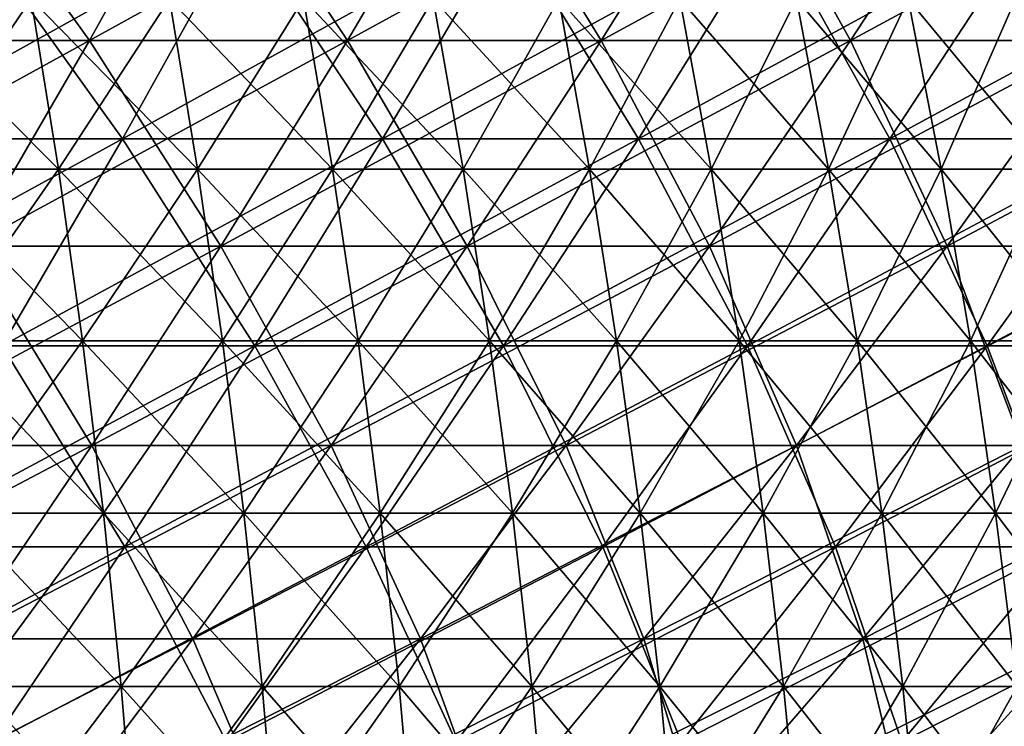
# Model space of a CAD drawing. Header units: millimetres. Extents: x -250 to 250, y -45 to 4150.
# Tile 615 of 656: x 67 to 83, y 3944 to 3955. Entities that reach past the tile are written whole.
import ezdxf

# ---------------------------------------------------------------- set-up
doc = ezdxf.new("R2010")
doc.units = ezdxf.units.MM
doc.header["$LTSCALE"] = 81.481481
for name, color, linetype in [('19', 7, 'CONTINUOUS'), ('20', 7, 'CONTINUOUS'), ('21', 7, 'CONTINUOUS'), ('22', 7, 'CONTINUOUS'), ('23', 7, 'CONTINUOUS'), ('24', 7, 'CONTINUOUS')]:
    doc.layers.add(name, color=color, linetype=linetype)

msp = doc.modelspace()

# ---------------------------------------------------------------- linework, layer by layer
at = {"layer": '19', "color": 7, "linetype": 'CONTINUOUS'}
for points in [[(68.771, 3953.287, -138.111), (64.485, 3953.287, -140.163), (70.691, 3956.743, -141.967), (68.771, 3953.287, -138.111)], [(70.691, 3956.743, -141.967), (64.485, 3953.287, -140.163), (66.286, 3956.743, -144.076), (70.691, 3956.743, -141.967)], [(72.992, 3953.287, -135.928), (68.771, 3953.287, -138.111), (75.029, 3956.743, -139.722), (72.992, 3953.287, -135.928)], [(75.029, 3956.743, -139.722), (68.771, 3953.287, -138.111), (70.691, 3956.743, -141.967), (75.029, 3956.743, -139.722)], [(77.143, 3953.287, -133.615), (72.992, 3953.287, -135.928), (79.297, 3956.743, -137.346), (77.143, 3953.287, -133.615)], [(79.297, 3956.743, -137.346), (72.992, 3953.287, -135.928), (75.029, 3956.743, -139.722), (79.297, 3956.743, -137.346)], [(81.221, 3953.287, -131.176), (77.143, 3953.287, -133.615), (83.489, 3956.743, -134.839), (81.221, 3953.287, -131.176)], [(83.489, 3956.743, -134.839), (77.143, 3953.287, -133.615), (79.297, 3956.743, -137.346), (83.489, 3956.743, -134.839)], [(85.222, 3953.287, -128.613), (81.221, 3953.287, -131.176), (87.601, 3956.743, -132.204), (85.222, 3953.287, -128.613)], [(87.601, 3956.743, -132.204), (81.221, 3953.287, -131.176), (83.489, 3956.743, -134.839), (87.601, 3956.743, -132.204)], [(66.817, 3949.927, -134.188), (62.653, 3949.927, -136.182), (68.771, 3953.287, -138.111), (66.817, 3949.927, -134.188)], [(68.771, 3953.287, -138.111), (62.653, 3949.927, -136.182), (64.485, 3953.287, -140.163), (68.771, 3953.287, -138.111)], [(70.918, 3949.927, -132.066), (66.817, 3949.927, -134.188), (72.992, 3953.287, -135.928), (70.918, 3949.927, -132.066)], [(72.992, 3953.287, -135.928), (66.817, 3949.927, -134.188), (68.771, 3953.287, -138.111), (72.992, 3953.287, -135.928)], [(74.951, 3949.927, -129.82), (70.918, 3949.927, -132.066), (77.143, 3953.287, -133.615), (74.951, 3949.927, -129.82)], [(77.143, 3953.287, -133.615), (70.918, 3949.927, -132.066), (72.992, 3953.287, -135.928), (77.143, 3953.287, -133.615)], [(78.914, 3949.927, -127.45), (74.951, 3949.927, -129.82), (81.221, 3953.287, -131.176), (78.914, 3949.927, -127.45)], [(81.221, 3953.287, -131.176), (74.951, 3949.927, -129.82), (77.143, 3953.287, -133.615), (81.221, 3953.287, -131.176)], [(82.801, 3949.927, -124.959), (78.914, 3949.927, -127.45), (85.222, 3953.287, -128.613), (82.801, 3949.927, -124.959)], [(85.222, 3953.287, -128.613), (78.914, 3949.927, -127.45), (81.221, 3953.287, -131.176), (85.222, 3953.287, -128.613)], [(86.61, 3949.927, -122.35), (82.801, 3949.927, -124.959), (89.142, 3953.287, -125.927), (86.61, 3949.927, -122.35)], [(89.142, 3953.287, -125.927), (82.801, 3949.927, -124.959), (85.222, 3953.287, -128.613), (89.142, 3953.287, -125.927)], [(68.81, 3946.665, -128.141), (64.831, 3946.665, -130.199), (70.918, 3949.927, -132.066), (68.81, 3946.665, -128.141)], [(70.918, 3949.927, -132.066), (64.831, 3946.665, -130.199), (66.817, 3949.927, -134.188), (70.918, 3949.927, -132.066)], [(72.723, 3946.665, -125.961), (68.81, 3946.665, -128.141), (74.951, 3949.927, -129.82), (72.723, 3946.665, -125.961)], [(74.951, 3949.927, -129.82), (68.81, 3946.665, -128.141), (70.918, 3949.927, -132.066), (74.951, 3949.927, -129.82)], [(76.568, 3946.665, -123.661), (72.723, 3946.665, -125.961), (78.914, 3949.927, -127.45), (76.568, 3946.665, -123.661)], [(78.914, 3949.927, -127.45), (72.723, 3946.665, -125.961), (74.951, 3949.927, -129.82), (78.914, 3949.927, -127.45)], [(80.34, 3946.665, -121.245), (76.568, 3946.665, -123.661), (82.801, 3949.927, -124.959), (80.34, 3946.665, -121.245)], [(82.801, 3949.927, -124.959), (76.568, 3946.665, -123.661), (78.914, 3949.927, -127.45), (82.801, 3949.927, -124.959)], [(84.035, 3946.665, -118.713), (80.34, 3946.665, -121.245), (86.61, 3949.927, -122.35), (84.035, 3946.665, -118.713)], [(86.61, 3949.927, -122.35), (80.34, 3946.665, -121.245), (82.801, 3949.927, -124.959), (86.61, 3949.927, -122.35)], [(66.668, 3943.502, -124.152), (62.813, 3943.502, -126.146), (68.81, 3946.665, -128.141), (66.668, 3943.502, -124.152)], [(68.81, 3946.665, -128.141), (62.813, 3943.502, -126.146), (64.831, 3946.665, -130.199), (68.81, 3946.665, -128.141)], [(70.46, 3943.502, -122.04), (66.668, 3943.502, -124.152), (72.723, 3946.665, -125.961), (70.46, 3943.502, -122.04)], [(72.723, 3946.665, -125.961), (66.668, 3943.502, -124.152), (68.81, 3946.665, -128.141), (72.723, 3946.665, -125.961)], [(74.185, 3943.502, -119.813), (70.46, 3943.502, -122.04), (76.568, 3946.665, -123.661), (74.185, 3943.502, -119.813)], [(76.568, 3946.665, -123.661), (70.46, 3943.502, -122.04), (72.723, 3946.665, -125.961), (76.568, 3946.665, -123.661)], [(77.839, 3943.502, -117.471), (74.185, 3943.502, -119.813), (80.34, 3946.665, -121.245), (77.839, 3943.502, -117.471)], [(80.34, 3946.665, -121.245), (74.185, 3943.502, -119.813), (76.568, 3946.665, -123.661), (80.34, 3946.665, -121.245)], [(81.42, 3943.502, -115.018), (77.839, 3943.502, -117.471), (84.035, 3946.665, -118.713), (81.42, 3943.502, -115.018)], [(84.035, 3946.665, -118.713), (77.839, 3943.502, -117.471), (80.34, 3946.665, -121.245), (84.035, 3946.665, -118.713)], [(84.923, 3943.502, -112.457), (81.42, 3943.502, -115.018), (87.651, 3946.665, -116.069), (84.923, 3943.502, -112.457)], [(87.651, 3946.665, -116.069), (81.42, 3943.502, -115.018), (84.035, 3946.665, -118.713), (87.651, 3946.665, -116.069)]]:
    msp.add_3dface(points, dxfattribs=at)
at = {"layer": '20', "color": 7, "linetype": 'CONTINUOUS'}
for points in [[(64.485, 3953.287, 140.163), (68.771, 3953.287, 138.111), (66.286, 3956.743, 144.076), (64.485, 3953.287, 140.163)], [(66.286, 3956.743, 144.076), (68.771, 3953.287, 138.111), (70.691, 3956.743, 141.967), (66.286, 3956.743, 144.076)], [(68.771, 3953.287, 138.111), (72.992, 3953.287, 135.928), (70.691, 3956.743, 141.967), (68.771, 3953.287, 138.111)], [(70.691, 3956.743, 141.967), (72.992, 3953.287, 135.928), (75.029, 3956.743, 139.722), (70.691, 3956.743, 141.967)], [(72.992, 3953.287, 135.928), (77.143, 3953.287, 133.615), (75.029, 3956.743, 139.722), (72.992, 3953.287, 135.928)], [(75.029, 3956.743, 139.722), (77.143, 3953.287, 133.615), (79.297, 3956.743, 137.346), (75.029, 3956.743, 139.722)], [(77.143, 3953.287, 133.615), (81.221, 3953.287, 131.176), (79.297, 3956.743, 137.346), (77.143, 3953.287, 133.615)], [(79.297, 3956.743, 137.346), (81.221, 3953.287, 131.176), (83.489, 3956.743, 134.839), (79.297, 3956.743, 137.346)], [(81.221, 3953.287, 131.176), (85.222, 3953.287, 128.613), (83.489, 3956.743, 134.839), (81.221, 3953.287, 131.176)], [(64.485, 3953.287, 140.163), (66.817, 3949.927, 134.188), (68.771, 3953.287, 138.111), (64.485, 3953.287, 140.163)], [(66.817, 3949.927, 134.188), (70.918, 3949.927, 132.066), (68.771, 3953.287, 138.111), (66.817, 3949.927, 134.188)], [(68.771, 3953.287, 138.111), (70.918, 3949.927, 132.066), (72.992, 3953.287, 135.928), (68.771, 3953.287, 138.111)], [(70.918, 3949.927, 132.066), (74.951, 3949.927, 129.82), (72.992, 3953.287, 135.928), (70.918, 3949.927, 132.066)], [(72.992, 3953.287, 135.928), (74.951, 3949.927, 129.82), (77.143, 3953.287, 133.615), (72.992, 3953.287, 135.928)], [(74.951, 3949.927, 129.82), (78.914, 3949.927, 127.45), (77.143, 3953.287, 133.615), (74.951, 3949.927, 129.82)], [(77.143, 3953.287, 133.615), (78.914, 3949.927, 127.45), (81.221, 3953.287, 131.176), (77.143, 3953.287, 133.615)], [(78.914, 3949.927, 127.45), (82.801, 3949.927, 124.959), (81.221, 3953.287, 131.176), (78.914, 3949.927, 127.45)], [(81.221, 3953.287, 131.176), (82.801, 3949.927, 124.959), (85.222, 3953.287, 128.613), (81.221, 3953.287, 131.176)], [(82.801, 3949.927, 124.959), (86.61, 3949.927, 122.35), (85.222, 3953.287, 128.613), (82.801, 3949.927, 124.959)], [(64.831, 3946.665, 130.199), (68.81, 3946.665, 128.141), (66.817, 3949.927, 134.188), (64.831, 3946.665, 130.199)], [(66.817, 3949.927, 134.188), (68.81, 3946.665, 128.141), (70.918, 3949.927, 132.066), (66.817, 3949.927, 134.188)], [(68.81, 3946.665, 128.141), (72.723, 3946.665, 125.961), (70.918, 3949.927, 132.066), (68.81, 3946.665, 128.141)], [(70.918, 3949.927, 132.066), (72.723, 3946.665, 125.961), (74.951, 3949.927, 129.82), (70.918, 3949.927, 132.066)], [(72.723, 3946.665, 125.961), (76.568, 3946.665, 123.661), (74.951, 3949.927, 129.82), (72.723, 3946.665, 125.961)], [(74.951, 3949.927, 129.82), (76.568, 3946.665, 123.661), (78.914, 3949.927, 127.45), (74.951, 3949.927, 129.82)], [(76.568, 3946.665, 123.661), (80.34, 3946.665, 121.245), (78.914, 3949.927, 127.45), (76.568, 3946.665, 123.661)], [(78.914, 3949.927, 127.45), (80.34, 3946.665, 121.245), (82.801, 3949.927, 124.959), (78.914, 3949.927, 127.45)], [(80.34, 3946.665, 121.245), (84.035, 3946.665, 118.713), (82.801, 3949.927, 124.959), (80.34, 3946.665, 121.245)], [(82.801, 3949.927, 124.959), (84.035, 3946.665, 118.713), (86.61, 3949.927, 122.35), (82.801, 3949.927, 124.959)], [(64.831, 3946.665, 130.199), (66.668, 3943.502, 124.152), (68.81, 3946.665, 128.141), (64.831, 3946.665, 130.199)], [(66.668, 3943.502, 124.152), (70.46, 3943.502, 122.04), (68.81, 3946.665, 128.141), (66.668, 3943.502, 124.152)], [(68.81, 3946.665, 128.141), (70.46, 3943.502, 122.04), (72.723, 3946.665, 125.961), (68.81, 3946.665, 128.141)], [(70.46, 3943.502, 122.04), (74.185, 3943.502, 119.813), (72.723, 3946.665, 125.961), (70.46, 3943.502, 122.04)], [(72.723, 3946.665, 125.961), (74.185, 3943.502, 119.813), (76.568, 3946.665, 123.661), (72.723, 3946.665, 125.961)], [(74.185, 3943.502, 119.813), (77.839, 3943.502, 117.471), (76.568, 3946.665, 123.661), (74.185, 3943.502, 119.813)], [(76.568, 3946.665, 123.661), (77.839, 3943.502, 117.471), (80.34, 3946.665, 121.245), (76.568, 3946.665, 123.661)], [(77.839, 3943.502, 117.471), (81.42, 3943.502, 115.018), (80.34, 3946.665, 121.245), (77.839, 3943.502, 117.471)], [(80.34, 3946.665, 121.245), (81.42, 3943.502, 115.018), (84.035, 3946.665, 118.713), (80.34, 3946.665, 121.245)], [(81.42, 3943.502, 115.018), (84.923, 3943.502, 112.457), (84.035, 3946.665, 118.713), (81.42, 3943.502, 115.018)]]:
    msp.add_3dface(points, dxfattribs=at)
at = {"layer": '21', "color": 7, "linetype": 'CONTINUOUS'}
for points in [[(68.232, 3954.88, 137.027), (63.979, 3954.88, 139.064), (70.136, 3958.308, 140.852), (68.232, 3954.88, 137.027)], [(70.136, 3958.308, 140.852), (63.979, 3954.88, 139.064), (65.765, 3958.308, 142.945), (70.136, 3958.308, 140.852)], [(72.419, 3954.88, 134.861), (68.232, 3954.88, 137.027), (74.44, 3958.308, 138.625), (72.419, 3954.88, 134.861)], [(74.44, 3958.308, 138.625), (68.232, 3954.88, 137.027), (70.136, 3958.308, 140.852), (74.44, 3958.308, 138.625)], [(76.538, 3954.88, 132.567), (72.419, 3954.88, 134.861), (78.674, 3958.308, 136.267), (76.538, 3954.88, 132.567)], [(78.674, 3958.308, 136.267), (72.419, 3954.88, 134.861), (74.44, 3958.308, 138.625), (78.674, 3958.308, 136.267)], [(80.584, 3954.88, 130.147), (76.538, 3954.88, 132.567), (82.833, 3958.308, 133.779), (80.584, 3954.88, 130.147)], [(82.833, 3958.308, 133.779), (76.538, 3954.88, 132.567), (78.674, 3958.308, 136.267), (82.833, 3958.308, 133.779)], [(84.553, 3954.88, 127.604), (80.584, 3954.88, 130.147), (86.913, 3958.308, 131.165), (84.553, 3954.88, 127.604)], [(86.913, 3958.308, 131.165), (80.584, 3954.88, 130.147), (82.833, 3958.308, 133.779), (86.913, 3958.308, 131.165)], [(66.294, 3951.546, 133.136), (62.163, 3951.546, 135.115), (68.232, 3954.88, 137.027), (66.294, 3951.546, 133.136)], [(68.232, 3954.88, 137.027), (62.163, 3951.546, 135.115), (63.979, 3954.88, 139.064), (68.232, 3954.88, 137.027)], [(70.363, 3951.546, 131.032), (66.294, 3951.546, 133.136), (72.419, 3954.88, 134.861), (70.363, 3951.546, 131.032)], [(72.419, 3954.88, 134.861), (66.294, 3951.546, 133.136), (68.232, 3954.88, 137.027), (72.419, 3954.88, 134.861)], [(74.364, 3951.546, 128.803), (70.363, 3951.546, 131.032), (76.538, 3954.88, 132.567), (74.364, 3951.546, 128.803)], [(76.538, 3954.88, 132.567), (70.363, 3951.546, 131.032), (72.419, 3954.88, 134.861), (76.538, 3954.88, 132.567)], [(78.296, 3951.546, 126.452), (74.364, 3951.546, 128.803), (80.584, 3954.88, 130.147), (78.296, 3951.546, 126.452)], [(80.584, 3954.88, 130.147), (74.364, 3951.546, 128.803), (76.538, 3954.88, 132.567), (80.584, 3954.88, 130.147)], [(82.152, 3951.546, 123.981), (78.296, 3951.546, 126.452), (84.553, 3954.88, 127.604), (82.152, 3951.546, 123.981)], [(84.553, 3954.88, 127.604), (78.296, 3951.546, 126.452), (80.584, 3954.88, 130.147), (84.553, 3954.88, 127.604)], [(85.932, 3951.546, 121.392), (82.152, 3951.546, 123.981), (88.443, 3954.88, 124.94), (85.932, 3951.546, 121.392)], [(88.443, 3954.88, 124.94), (82.152, 3951.546, 123.981), (84.553, 3954.88, 127.604), (88.443, 3954.88, 124.94)], [(68.272, 3948.31, 127.138), (64.324, 3948.31, 129.18), (70.363, 3951.546, 131.032), (68.272, 3948.31, 127.138)], [(70.363, 3951.546, 131.032), (64.324, 3948.31, 129.18), (66.294, 3951.546, 133.136), (70.363, 3951.546, 131.032)], [(72.155, 3948.31, 124.976), (68.272, 3948.31, 127.138), (74.364, 3951.546, 128.803), (72.155, 3948.31, 124.976)], [(74.364, 3951.546, 128.803), (68.272, 3948.31, 127.138), (70.363, 3951.546, 131.032), (74.364, 3951.546, 128.803)], [(75.969, 3948.31, 122.694), (72.155, 3948.31, 124.976), (78.296, 3951.546, 126.452), (75.969, 3948.31, 122.694)], [(78.296, 3951.546, 126.452), (72.155, 3948.31, 124.976), (74.364, 3951.546, 128.803), (78.296, 3951.546, 126.452)], [(79.711, 3948.31, 120.297), (75.969, 3948.31, 122.694), (82.152, 3951.546, 123.981), (79.711, 3948.31, 120.297)], [(82.152, 3951.546, 123.981), (75.969, 3948.31, 122.694), (78.296, 3951.546, 126.452), (82.152, 3951.546, 123.981)], [(83.378, 3948.31, 117.785), (79.711, 3948.31, 120.297), (85.932, 3951.546, 121.392), (83.378, 3948.31, 117.785)], [(85.932, 3951.546, 121.392), (79.711, 3948.31, 120.297), (82.152, 3951.546, 123.981), (85.932, 3951.546, 121.392)], [(66.148, 3945.172, 123.183), (62.323, 3945.172, 125.161), (68.272, 3948.31, 127.138), (66.148, 3945.172, 123.183)], [(68.272, 3948.31, 127.138), (62.323, 3945.172, 125.161), (64.324, 3948.31, 129.18), (68.272, 3948.31, 127.138)], [(69.91, 3945.172, 121.087), (66.148, 3945.172, 123.183), (72.155, 3948.31, 124.976), (69.91, 3945.172, 121.087)], [(72.155, 3948.31, 124.976), (66.148, 3945.172, 123.183), (68.272, 3948.31, 127.138), (72.155, 3948.31, 124.976)], [(73.606, 3945.172, 118.877), (69.91, 3945.172, 121.087), (75.969, 3948.31, 122.694), (73.606, 3945.172, 118.877)], [(75.969, 3948.31, 122.694), (69.91, 3945.172, 121.087), (72.155, 3948.31, 124.976), (75.969, 3948.31, 122.694)], [(77.231, 3945.172, 116.554), (73.606, 3945.172, 118.877), (79.711, 3948.31, 120.297), (77.231, 3945.172, 116.554)], [(79.711, 3948.31, 120.297), (73.606, 3945.172, 118.877), (75.969, 3948.31, 122.694), (79.711, 3948.31, 120.297)], [(80.784, 3945.172, 114.12), (77.231, 3945.172, 116.554), (83.378, 3948.31, 117.785), (80.784, 3945.172, 114.12)], [(83.378, 3948.31, 117.785), (77.231, 3945.172, 116.554), (79.711, 3948.31, 120.297), (83.378, 3948.31, 117.785)], [(84.26, 3945.172, 111.579), (80.784, 3945.172, 114.12), (86.966, 3948.31, 115.161), (84.26, 3945.172, 111.579)], [(86.966, 3948.31, 115.161), (80.784, 3945.172, 114.12), (83.378, 3948.31, 117.785), (86.966, 3948.31, 115.161)], [(67.631, 3942.134, 117.14), (63.991, 3942.134, 119.167), (69.91, 3945.172, 121.087), (67.631, 3942.134, 117.14)], [(69.91, 3945.172, 121.087), (63.991, 3942.134, 119.167), (66.148, 3945.172, 123.183), (69.91, 3945.172, 121.087)], [(71.206, 3942.134, 115.002), (67.631, 3942.134, 117.14), (73.606, 3945.172, 118.877), (71.206, 3942.134, 115.002)], [(73.606, 3945.172, 118.877), (67.631, 3942.134, 117.14), (69.91, 3945.172, 121.087), (73.606, 3945.172, 118.877)], [(74.714, 3942.134, 112.755), (71.206, 3942.134, 115.002), (77.231, 3945.172, 116.554), (74.714, 3942.134, 112.755)], [(77.231, 3945.172, 116.554), (71.206, 3942.134, 115.002), (73.606, 3945.172, 118.877), (77.231, 3945.172, 116.554)], [(78.151, 3942.134, 110.4), (74.714, 3942.134, 112.755), (80.784, 3945.172, 114.12), (78.151, 3942.134, 110.4)], [(80.784, 3945.172, 114.12), (74.714, 3942.134, 112.755), (77.231, 3945.172, 116.554), (80.784, 3945.172, 114.12)], [(81.513, 3942.134, 107.941), (78.151, 3942.134, 110.4), (84.26, 3945.172, 111.579), (81.513, 3942.134, 107.941)], [(84.26, 3945.172, 111.579), (78.151, 3942.134, 110.4), (80.784, 3945.172, 114.12), (84.26, 3945.172, 111.579)], [(84.799, 3942.134, 105.38), (81.513, 3942.134, 107.941), (87.656, 3945.172, 108.931), (84.799, 3942.134, 105.38)], [(87.656, 3945.172, 108.931), (81.513, 3942.134, 107.941), (84.26, 3945.172, 111.579), (87.656, 3945.172, 108.931)]]:
    msp.add_3dface(points, dxfattribs=at)
at = {"layer": '22', "color": 7, "linetype": 'CONTINUOUS'}
for points in [[(63.979, 3954.88, -139.064), (68.232, 3954.88, -137.027), (65.765, 3958.308, -142.945), (63.979, 3954.88, -139.064)], [(65.765, 3958.308, -142.945), (68.232, 3954.88, -137.027), (70.136, 3958.308, -140.852), (65.765, 3958.308, -142.945)], [(68.232, 3954.88, -137.027), (72.419, 3954.88, -134.861), (70.136, 3958.308, -140.852), (68.232, 3954.88, -137.027)], [(70.136, 3958.308, -140.852), (72.419, 3954.88, -134.861), (74.44, 3958.308, -138.625), (70.136, 3958.308, -140.852)], [(72.419, 3954.88, -134.861), (76.538, 3954.88, -132.567), (74.44, 3958.308, -138.625), (72.419, 3954.88, -134.861)], [(74.44, 3958.308, -138.625), (76.538, 3954.88, -132.567), (78.674, 3958.308, -136.267), (74.44, 3958.308, -138.625)], [(76.538, 3954.88, -132.567), (80.584, 3954.88, -130.147), (78.674, 3958.308, -136.267), (76.538, 3954.88, -132.567)], [(78.674, 3958.308, -136.267), (80.584, 3954.88, -130.147), (82.833, 3958.308, -133.779), (78.674, 3958.308, -136.267)], [(80.584, 3954.88, -130.147), (84.553, 3954.88, -127.604), (82.833, 3958.308, -133.779), (80.584, 3954.88, -130.147)], [(82.833, 3958.308, -133.779), (84.553, 3954.88, -127.604), (86.913, 3958.308, -131.165), (82.833, 3958.308, -133.779)], [(63.979, 3954.88, -139.064), (66.294, 3951.546, -133.136), (68.232, 3954.88, -137.027), (63.979, 3954.88, -139.064)], [(66.294, 3951.546, -133.136), (70.363, 3951.546, -131.032), (68.232, 3954.88, -137.027), (66.294, 3951.546, -133.136)], [(68.232, 3954.88, -137.027), (70.363, 3951.546, -131.032), (72.419, 3954.88, -134.861), (68.232, 3954.88, -137.027)], [(70.363, 3951.546, -131.032), (74.364, 3951.546, -128.803), (72.419, 3954.88, -134.861), (70.363, 3951.546, -131.032)], [(72.419, 3954.88, -134.861), (74.364, 3951.546, -128.803), (76.538, 3954.88, -132.567), (72.419, 3954.88, -134.861)], [(74.364, 3951.546, -128.803), (78.296, 3951.546, -126.452), (76.538, 3954.88, -132.567), (74.364, 3951.546, -128.803)], [(76.538, 3954.88, -132.567), (78.296, 3951.546, -126.452), (80.584, 3954.88, -130.147), (76.538, 3954.88, -132.567)], [(78.296, 3951.546, -126.452), (82.152, 3951.546, -123.981), (80.584, 3954.88, -130.147), (78.296, 3951.546, -126.452)], [(80.584, 3954.88, -130.147), (82.152, 3951.546, -123.981), (84.553, 3954.88, -127.604), (80.584, 3954.88, -130.147)], [(82.152, 3951.546, -123.981), (85.932, 3951.546, -121.392), (84.553, 3954.88, -127.604), (82.152, 3951.546, -123.981)], [(64.324, 3948.31, -129.18), (68.272, 3948.31, -127.138), (66.294, 3951.546, -133.136), (64.324, 3948.31, -129.18)], [(66.294, 3951.546, -133.136), (68.272, 3948.31, -127.138), (70.363, 3951.546, -131.032), (66.294, 3951.546, -133.136)], [(68.272, 3948.31, -127.138), (72.155, 3948.31, -124.976), (70.363, 3951.546, -131.032), (68.272, 3948.31, -127.138)], [(70.363, 3951.546, -131.032), (72.155, 3948.31, -124.976), (74.364, 3951.546, -128.803), (70.363, 3951.546, -131.032)], [(72.155, 3948.31, -124.976), (75.969, 3948.31, -122.694), (74.364, 3951.546, -128.803), (72.155, 3948.31, -124.976)], [(74.364, 3951.546, -128.803), (75.969, 3948.31, -122.694), (78.296, 3951.546, -126.452), (74.364, 3951.546, -128.803)], [(75.969, 3948.31, -122.694), (79.711, 3948.31, -120.297), (78.296, 3951.546, -126.452), (75.969, 3948.31, -122.694)], [(78.296, 3951.546, -126.452), (79.711, 3948.31, -120.297), (82.152, 3951.546, -123.981), (78.296, 3951.546, -126.452)], [(79.711, 3948.31, -120.297), (83.378, 3948.31, -117.785), (82.152, 3951.546, -123.981), (79.711, 3948.31, -120.297)], [(82.152, 3951.546, -123.981), (83.378, 3948.31, -117.785), (85.932, 3951.546, -121.392), (82.152, 3951.546, -123.981)], [(64.324, 3948.31, -129.18), (66.148, 3945.172, -123.183), (68.272, 3948.31, -127.138), (64.324, 3948.31, -129.18)], [(66.148, 3945.172, -123.183), (69.91, 3945.172, -121.087), (68.272, 3948.31, -127.138), (66.148, 3945.172, -123.183)], [(68.272, 3948.31, -127.138), (69.91, 3945.172, -121.087), (72.155, 3948.31, -124.976), (68.272, 3948.31, -127.138)], [(69.91, 3945.172, -121.087), (73.606, 3945.172, -118.877), (72.155, 3948.31, -124.976), (69.91, 3945.172, -121.087)], [(72.155, 3948.31, -124.976), (73.606, 3945.172, -118.877), (75.969, 3948.31, -122.694), (72.155, 3948.31, -124.976)], [(73.606, 3945.172, -118.877), (77.231, 3945.172, -116.554), (75.969, 3948.31, -122.694), (73.606, 3945.172, -118.877)], [(75.969, 3948.31, -122.694), (77.231, 3945.172, -116.554), (79.711, 3948.31, -120.297), (75.969, 3948.31, -122.694)], [(77.231, 3945.172, -116.554), (80.784, 3945.172, -114.12), (79.711, 3948.31, -120.297), (77.231, 3945.172, -116.554)], [(79.711, 3948.31, -120.297), (80.784, 3945.172, -114.12), (83.378, 3948.31, -117.785), (79.711, 3948.31, -120.297)], [(80.784, 3945.172, -114.12), (84.26, 3945.172, -111.579), (83.378, 3948.31, -117.785), (80.784, 3945.172, -114.12)], [(63.991, 3942.134, -119.167), (67.631, 3942.134, -117.14), (66.148, 3945.172, -123.183), (63.991, 3942.134, -119.167)], [(66.148, 3945.172, -123.183), (67.631, 3942.134, -117.14), (69.91, 3945.172, -121.087), (66.148, 3945.172, -123.183)], [(67.631, 3942.134, -117.14), (71.206, 3942.134, -115.002), (69.91, 3945.172, -121.087), (67.631, 3942.134, -117.14)], [(69.91, 3945.172, -121.087), (71.206, 3942.134, -115.002), (73.606, 3945.172, -118.877), (69.91, 3945.172, -121.087)], [(71.206, 3942.134, -115.002), (74.714, 3942.134, -112.755), (73.606, 3945.172, -118.877), (71.206, 3942.134, -115.002)], [(73.606, 3945.172, -118.877), (74.714, 3942.134, -112.755), (77.231, 3945.172, -116.554), (73.606, 3945.172, -118.877)], [(74.714, 3942.134, -112.755), (78.151, 3942.134, -110.4), (77.231, 3945.172, -116.554), (74.714, 3942.134, -112.755)], [(77.231, 3945.172, -116.554), (78.151, 3942.134, -110.4), (80.784, 3945.172, -114.12), (77.231, 3945.172, -116.554)], [(78.151, 3942.134, -110.4), (81.513, 3942.134, -107.941), (80.784, 3945.172, -114.12), (78.151, 3942.134, -110.4)], [(80.784, 3945.172, -114.12), (81.513, 3942.134, -107.941), (84.26, 3945.172, -111.579), (80.784, 3945.172, -114.12)], [(81.513, 3942.134, -107.941), (84.799, 3942.134, -105.38), (84.26, 3945.172, -111.579), (81.513, 3942.134, -107.941)]]:
    msp.add_3dface(points, dxfattribs=at)
at = {"layer": '23', "color": 7, "linetype": 'CONTINUOUS'}
for points in [[(65.411, 3952.791, 76.348), (67.731, 3952.791, 74.298), (64.984, 3955.556, 75.85), (65.411, 3952.791, 76.348)], [(64.984, 3955.556, 75.85), (67.731, 3952.791, 74.298), (67.289, 3955.556, 73.813), (64.984, 3955.556, 75.85)], [(67.731, 3952.791, 74.298), (69.987, 3952.791, 72.177), (67.289, 3955.556, 73.813), (67.731, 3952.791, 74.298)], [(67.289, 3955.556, 73.813), (69.987, 3952.791, 72.177), (69.53, 3955.556, 71.706), (67.289, 3955.556, 73.813)], [(69.987, 3952.791, 72.177), (72.177, 3952.791, 69.987), (69.53, 3955.556, 71.706), (69.987, 3952.791, 72.177)], [(69.53, 3955.556, 71.706), (72.177, 3952.791, 69.987), (71.706, 3955.556, 69.53), (69.53, 3955.556, 71.706)], [(72.177, 3952.791, 69.987), (74.298, 3952.791, 67.731), (71.706, 3955.556, 69.53), (72.177, 3952.791, 69.987)], [(71.706, 3955.556, 69.53), (74.298, 3952.791, 67.731), (73.813, 3955.556, 67.289), (71.706, 3955.556, 69.53)], [(74.298, 3952.791, 67.731), (76.348, 3952.791, 65.411), (73.813, 3955.556, 67.289), (74.298, 3952.791, 67.731)], [(73.813, 3955.556, 67.289), (76.348, 3952.791, 65.411), (75.85, 3955.556, 64.984), (73.813, 3955.556, 67.289)], [(76.348, 3952.791, 65.411), (78.326, 3952.791, 63.029), (75.85, 3955.556, 64.984), (76.348, 3952.791, 65.411)], [(75.85, 3955.556, 64.984), (78.326, 3952.791, 63.029), (77.815, 3955.556, 62.618), (75.85, 3955.556, 64.984)], [(78.326, 3952.791, 63.029), (80.23, 3952.791, 60.587), (77.815, 3955.556, 62.618), (78.326, 3952.791, 63.029)], [(77.815, 3955.556, 62.618), (80.23, 3952.791, 60.587), (79.707, 3955.556, 60.192), (77.815, 3955.556, 62.618)], [(80.23, 3952.791, 60.587), (82.058, 3952.791, 58.087), (79.707, 3955.556, 60.192), (80.23, 3952.791, 60.587)], [(79.707, 3955.556, 60.192), (82.058, 3952.791, 58.087), (81.522, 3955.556, 57.709), (79.707, 3955.556, 60.192)], [(82.058, 3952.791, 58.087), (83.808, 3952.791, 55.533), (81.522, 3955.556, 57.709), (82.058, 3952.791, 58.087)], [(81.522, 3955.556, 57.709), (83.808, 3952.791, 55.533), (83.261, 3955.556, 55.171), (81.522, 3955.556, 57.709)], [(65.788, 3950.01, 76.788), (68.121, 3950.01, 74.726), (65.411, 3952.791, 76.348), (65.788, 3950.01, 76.788)], [(65.411, 3952.791, 76.348), (68.121, 3950.01, 74.726), (67.731, 3952.791, 74.298), (65.411, 3952.791, 76.348)], [(68.121, 3950.01, 74.726), (70.39, 3950.01, 72.592), (67.731, 3952.791, 74.298), (68.121, 3950.01, 74.726)], [(67.731, 3952.791, 74.298), (70.39, 3950.01, 72.592), (69.987, 3952.791, 72.177), (67.731, 3952.791, 74.298)], [(70.39, 3950.01, 72.592), (72.592, 3950.01, 70.39), (69.987, 3952.791, 72.177), (70.39, 3950.01, 72.592)], [(69.987, 3952.791, 72.177), (72.592, 3950.01, 70.39), (72.177, 3952.791, 69.987), (69.987, 3952.791, 72.177)], [(72.592, 3950.01, 70.39), (74.726, 3950.01, 68.121), (72.177, 3952.791, 69.987), (72.592, 3950.01, 70.39)], [(72.177, 3952.791, 69.987), (74.726, 3950.01, 68.121), (74.298, 3952.791, 67.731), (72.177, 3952.791, 69.987)], [(74.726, 3950.01, 68.121), (76.788, 3950.01, 65.788), (74.298, 3952.791, 67.731), (74.726, 3950.01, 68.121)], [(74.298, 3952.791, 67.731), (76.788, 3950.01, 65.788), (76.348, 3952.791, 65.411), (74.298, 3952.791, 67.731)], [(76.788, 3950.01, 65.788), (78.778, 3950.01, 63.392), (76.348, 3952.791, 65.411), (76.788, 3950.01, 65.788)], [(76.348, 3952.791, 65.411), (78.778, 3950.01, 63.392), (78.326, 3952.791, 63.029), (76.348, 3952.791, 65.411)], [(78.778, 3950.01, 63.392), (80.692, 3950.01, 60.936), (78.326, 3952.791, 63.029), (78.778, 3950.01, 63.392)], [(78.326, 3952.791, 63.029), (80.692, 3950.01, 60.936), (80.23, 3952.791, 60.587), (78.326, 3952.791, 63.029)], [(80.692, 3950.01, 60.936), (82.531, 3950.01, 58.422), (80.23, 3952.791, 60.587), (80.692, 3950.01, 60.936)], [(80.23, 3952.791, 60.587), (82.531, 3950.01, 58.422), (82.058, 3952.791, 58.087), (80.23, 3952.791, 60.587)], [(82.531, 3950.01, 58.422), (84.291, 3950.01, 55.853), (82.058, 3952.791, 58.087), (82.531, 3950.01, 58.422)], [(82.058, 3952.791, 58.087), (84.291, 3950.01, 55.853), (83.808, 3952.791, 55.533), (82.058, 3952.791, 58.087)], [(66.115, 3947.213, 77.17), (68.46, 3947.213, 75.097), (65.788, 3950.01, 76.788), (66.115, 3947.213, 77.17)], [(65.788, 3950.01, 76.788), (68.46, 3947.213, 75.097), (68.121, 3950.01, 74.726), (65.788, 3950.01, 76.788)], [(68.46, 3947.213, 75.097), (70.74, 3947.213, 72.953), (68.121, 3950.01, 74.726), (68.46, 3947.213, 75.097)], [(68.121, 3950.01, 74.726), (70.74, 3947.213, 72.953), (70.39, 3950.01, 72.592), (68.121, 3950.01, 74.726)], [(70.74, 3947.213, 72.953), (72.953, 3947.213, 70.74), (70.39, 3950.01, 72.592), (70.74, 3947.213, 72.953)], [(70.39, 3950.01, 72.592), (72.953, 3947.213, 70.74), (72.592, 3950.01, 70.39), (70.39, 3950.01, 72.592)], [(72.953, 3947.213, 70.74), (75.097, 3947.213, 68.46), (72.592, 3950.01, 70.39), (72.953, 3947.213, 70.74)], [(72.592, 3950.01, 70.39), (75.097, 3947.213, 68.46), (74.726, 3950.01, 68.121), (72.592, 3950.01, 70.39)], [(75.097, 3947.213, 68.46), (77.17, 3947.213, 66.115), (74.726, 3950.01, 68.121), (75.097, 3947.213, 68.46)], [(74.726, 3950.01, 68.121), (77.17, 3947.213, 66.115), (76.788, 3950.01, 65.788), (74.726, 3950.01, 68.121)], [(77.17, 3947.213, 66.115), (79.169, 3947.213, 63.707), (76.788, 3950.01, 65.788), (77.17, 3947.213, 66.115)], [(76.788, 3950.01, 65.788), (79.169, 3947.213, 63.707), (78.778, 3950.01, 63.392), (76.788, 3950.01, 65.788)], [(79.169, 3947.213, 63.707), (81.093, 3947.213, 61.239), (78.778, 3950.01, 63.392), (79.169, 3947.213, 63.707)], [(78.778, 3950.01, 63.392), (81.093, 3947.213, 61.239), (80.692, 3950.01, 60.936), (78.778, 3950.01, 63.392)], [(81.093, 3947.213, 61.239), (82.941, 3947.213, 58.712), (80.692, 3950.01, 60.936), (81.093, 3947.213, 61.239)], [(80.692, 3950.01, 60.936), (82.941, 3947.213, 58.712), (82.531, 3950.01, 58.422), (80.692, 3950.01, 60.936)], [(82.941, 3947.213, 58.712), (84.709, 3947.213, 56.13), (82.531, 3950.01, 58.422), (82.941, 3947.213, 58.712)], [(82.531, 3950.01, 58.422), (84.709, 3947.213, 56.13), (84.291, 3950.01, 55.853), (82.531, 3950.01, 58.422)], [(66.391, 3944.404, 77.492), (68.746, 3944.404, 75.411), (66.115, 3947.213, 77.17), (66.391, 3944.404, 77.492)], [(66.115, 3947.213, 77.17), (68.746, 3944.404, 75.411), (68.46, 3947.213, 75.097), (66.115, 3947.213, 77.17)], [(68.746, 3944.404, 75.411), (71.036, 3944.404, 73.258), (68.46, 3947.213, 75.097), (68.746, 3944.404, 75.411)], [(68.46, 3947.213, 75.097), (71.036, 3944.404, 73.258), (70.74, 3947.213, 72.953), (68.46, 3947.213, 75.097)], [(71.036, 3944.404, 73.258), (73.258, 3944.404, 71.036), (70.74, 3947.213, 72.953), (71.036, 3944.404, 73.258)], [(70.74, 3947.213, 72.953), (73.258, 3944.404, 71.036), (72.953, 3947.213, 70.74), (70.74, 3947.213, 72.953)], [(73.258, 3944.404, 71.036), (75.411, 3944.404, 68.746), (72.953, 3947.213, 70.74), (73.258, 3944.404, 71.036)], [(72.953, 3947.213, 70.74), (75.411, 3944.404, 68.746), (75.097, 3947.213, 68.46), (72.953, 3947.213, 70.74)], [(75.411, 3944.404, 68.746), (77.492, 3944.404, 66.391), (75.097, 3947.213, 68.46), (75.411, 3944.404, 68.746)], [(75.097, 3947.213, 68.46), (77.492, 3944.404, 66.391), (77.17, 3947.213, 66.115), (75.097, 3947.213, 68.46)], [(77.492, 3944.404, 66.391), (79.5, 3944.404, 63.974), (77.17, 3947.213, 66.115), (77.492, 3944.404, 66.391)], [(77.17, 3947.213, 66.115), (79.5, 3944.404, 63.974), (79.169, 3947.213, 63.707), (77.17, 3947.213, 66.115)], [(79.5, 3944.404, 63.974), (81.433, 3944.404, 61.495), (79.169, 3947.213, 63.707), (79.5, 3944.404, 63.974)], [(79.169, 3947.213, 63.707), (81.433, 3944.404, 61.495), (81.093, 3947.213, 61.239), (79.169, 3947.213, 63.707)], [(81.433, 3944.404, 61.495), (83.288, 3944.404, 58.958), (81.093, 3947.213, 61.239), (81.433, 3944.404, 61.495)], [(81.093, 3947.213, 61.239), (83.288, 3944.404, 58.958), (82.941, 3947.213, 58.712), (81.093, 3947.213, 61.239)], [(83.288, 3944.404, 58.958), (85.064, 3944.404, 56.365), (82.941, 3947.213, 58.712), (83.288, 3944.404, 58.958)], [(82.941, 3947.213, 58.712), (85.064, 3944.404, 56.365), (84.709, 3947.213, 56.13), (82.941, 3947.213, 58.712)], [(66.617, 3941.584, 77.756), (68.98, 3941.584, 75.668), (66.391, 3944.404, 77.492), (66.617, 3941.584, 77.756)], [(66.391, 3944.404, 77.492), (68.98, 3941.584, 75.668), (68.746, 3944.404, 75.411), (66.391, 3944.404, 77.492)], [(68.98, 3941.584, 75.668), (71.278, 3941.584, 73.508), (68.746, 3944.404, 75.411), (68.98, 3941.584, 75.668)], [(68.746, 3944.404, 75.411), (71.278, 3941.584, 73.508), (71.036, 3944.404, 73.258), (68.746, 3944.404, 75.411)], [(71.278, 3941.584, 73.508), (73.508, 3941.584, 71.278), (71.036, 3944.404, 73.258), (71.278, 3941.584, 73.508)], [(71.036, 3944.404, 73.258), (73.508, 3941.584, 71.278), (73.258, 3944.404, 71.036), (71.036, 3944.404, 73.258)], [(73.508, 3941.584, 71.278), (75.668, 3941.584, 68.98), (73.258, 3944.404, 71.036), (73.508, 3941.584, 71.278)], [(73.258, 3944.404, 71.036), (75.668, 3941.584, 68.98), (75.411, 3944.404, 68.746), (73.258, 3944.404, 71.036)], [(75.668, 3941.584, 68.98), (77.756, 3941.584, 66.617), (75.411, 3944.404, 68.746), (75.668, 3941.584, 68.98)], [(75.411, 3944.404, 68.746), (77.756, 3941.584, 66.617), (77.492, 3944.404, 66.391), (75.411, 3944.404, 68.746)], [(77.756, 3941.584, 66.617), (79.771, 3941.584, 64.191), (77.492, 3944.404, 66.391), (77.756, 3941.584, 66.617)], [(77.492, 3944.404, 66.391), (79.771, 3941.584, 64.191), (79.5, 3944.404, 63.974), (77.492, 3944.404, 66.391)], [(79.771, 3941.584, 64.191), (81.71, 3941.584, 61.704), (79.5, 3944.404, 63.974), (79.771, 3941.584, 64.191)], [(79.5, 3944.404, 63.974), (81.71, 3941.584, 61.704), (81.433, 3944.404, 61.495), (79.5, 3944.404, 63.974)], [(81.71, 3941.584, 61.704), (83.571, 3941.584, 59.159), (81.433, 3944.404, 61.495), (81.71, 3941.584, 61.704)], [(81.433, 3944.404, 61.495), (83.571, 3941.584, 59.159), (83.288, 3944.404, 58.958), (81.433, 3944.404, 61.495)]]:
    msp.add_3dface(points, dxfattribs=at)
at = {"layer": '24', "color": 7, "linetype": 'CONTINUOUS'}
for points in [[(67.289, 3955.556, -73.813), (65.411, 3952.791, -76.348), (64.984, 3955.556, -75.85), (67.289, 3955.556, -73.813)], [(67.731, 3952.791, -74.298), (65.411, 3952.791, -76.348), (67.289, 3955.556, -73.813), (67.731, 3952.791, -74.298)], [(69.53, 3955.556, -71.706), (67.731, 3952.791, -74.298), (67.289, 3955.556, -73.813), (69.53, 3955.556, -71.706)], [(69.987, 3952.791, -72.177), (67.731, 3952.791, -74.298), (69.53, 3955.556, -71.706), (69.987, 3952.791, -72.177)], [(71.706, 3955.556, -69.53), (69.987, 3952.791, -72.177), (69.53, 3955.556, -71.706), (71.706, 3955.556, -69.53)], [(72.177, 3952.791, -69.987), (69.987, 3952.791, -72.177), (71.706, 3955.556, -69.53), (72.177, 3952.791, -69.987)], [(73.813, 3955.556, -67.289), (72.177, 3952.791, -69.987), (71.706, 3955.556, -69.53), (73.813, 3955.556, -67.289)], [(74.298, 3952.791, -67.731), (72.177, 3952.791, -69.987), (73.813, 3955.556, -67.289), (74.298, 3952.791, -67.731)], [(75.85, 3955.556, -64.984), (74.298, 3952.791, -67.731), (73.813, 3955.556, -67.289), (75.85, 3955.556, -64.984)], [(76.348, 3952.791, -65.411), (74.298, 3952.791, -67.731), (75.85, 3955.556, -64.984), (76.348, 3952.791, -65.411)], [(77.815, 3955.556, -62.618), (76.348, 3952.791, -65.411), (75.85, 3955.556, -64.984), (77.815, 3955.556, -62.618)], [(78.326, 3952.791, -63.029), (76.348, 3952.791, -65.411), (77.815, 3955.556, -62.618), (78.326, 3952.791, -63.029)], [(79.707, 3955.556, -60.192), (78.326, 3952.791, -63.029), (77.815, 3955.556, -62.618), (79.707, 3955.556, -60.192)], [(80.23, 3952.791, -60.587), (78.326, 3952.791, -63.029), (79.707, 3955.556, -60.192), (80.23, 3952.791, -60.587)], [(81.522, 3955.556, -57.709), (80.23, 3952.791, -60.587), (79.707, 3955.556, -60.192), (81.522, 3955.556, -57.709)], [(82.058, 3952.791, -58.087), (80.23, 3952.791, -60.587), (81.522, 3955.556, -57.709), (82.058, 3952.791, -58.087)], [(83.261, 3955.556, -55.171), (82.058, 3952.791, -58.087), (81.522, 3955.556, -57.709), (83.261, 3955.556, -55.171)], [(83.808, 3952.791, -55.533), (82.058, 3952.791, -58.087), (83.261, 3955.556, -55.171), (83.808, 3952.791, -55.533)], [(67.731, 3952.791, -74.298), (65.788, 3950.01, -76.788), (65.411, 3952.791, -76.348), (67.731, 3952.791, -74.298)], [(68.121, 3950.01, -74.726), (65.788, 3950.01, -76.788), (67.731, 3952.791, -74.298), (68.121, 3950.01, -74.726)], [(69.987, 3952.791, -72.177), (68.121, 3950.01, -74.726), (67.731, 3952.791, -74.298), (69.987, 3952.791, -72.177)], [(70.39, 3950.01, -72.592), (68.121, 3950.01, -74.726), (69.987, 3952.791, -72.177), (70.39, 3950.01, -72.592)], [(72.177, 3952.791, -69.987), (70.39, 3950.01, -72.592), (69.987, 3952.791, -72.177), (72.177, 3952.791, -69.987)], [(72.592, 3950.01, -70.39), (70.39, 3950.01, -72.592), (72.177, 3952.791, -69.987), (72.592, 3950.01, -70.39)], [(74.298, 3952.791, -67.731), (72.592, 3950.01, -70.39), (72.177, 3952.791, -69.987), (74.298, 3952.791, -67.731)], [(74.726, 3950.01, -68.121), (72.592, 3950.01, -70.39), (74.298, 3952.791, -67.731), (74.726, 3950.01, -68.121)], [(76.348, 3952.791, -65.411), (74.726, 3950.01, -68.121), (74.298, 3952.791, -67.731), (76.348, 3952.791, -65.411)], [(76.788, 3950.01, -65.788), (74.726, 3950.01, -68.121), (76.348, 3952.791, -65.411), (76.788, 3950.01, -65.788)], [(78.326, 3952.791, -63.029), (76.788, 3950.01, -65.788), (76.348, 3952.791, -65.411), (78.326, 3952.791, -63.029)], [(78.778, 3950.01, -63.392), (76.788, 3950.01, -65.788), (78.326, 3952.791, -63.029), (78.778, 3950.01, -63.392)], [(80.23, 3952.791, -60.587), (78.778, 3950.01, -63.392), (78.326, 3952.791, -63.029), (80.23, 3952.791, -60.587)], [(80.692, 3950.01, -60.936), (78.778, 3950.01, -63.392), (80.23, 3952.791, -60.587), (80.692, 3950.01, -60.936)], [(82.058, 3952.791, -58.087), (80.692, 3950.01, -60.936), (80.23, 3952.791, -60.587), (82.058, 3952.791, -58.087)], [(82.531, 3950.01, -58.422), (80.692, 3950.01, -60.936), (82.058, 3952.791, -58.087), (82.531, 3950.01, -58.422)], [(83.808, 3952.791, -55.533), (82.531, 3950.01, -58.422), (82.058, 3952.791, -58.087), (83.808, 3952.791, -55.533)], [(84.291, 3950.01, -55.853), (82.531, 3950.01, -58.422), (83.808, 3952.791, -55.533), (84.291, 3950.01, -55.853)], [(68.121, 3950.01, -74.726), (66.115, 3947.213, -77.17), (65.788, 3950.01, -76.788), (68.121, 3950.01, -74.726)], [(68.46, 3947.213, -75.097), (66.115, 3947.213, -77.17), (68.121, 3950.01, -74.726), (68.46, 3947.213, -75.097)], [(70.39, 3950.01, -72.592), (68.46, 3947.213, -75.097), (68.121, 3950.01, -74.726), (70.39, 3950.01, -72.592)], [(70.74, 3947.213, -72.953), (68.46, 3947.213, -75.097), (70.39, 3950.01, -72.592), (70.74, 3947.213, -72.953)], [(72.592, 3950.01, -70.39), (70.74, 3947.213, -72.953), (70.39, 3950.01, -72.592), (72.592, 3950.01, -70.39)], [(72.953, 3947.213, -70.74), (70.74, 3947.213, -72.953), (72.592, 3950.01, -70.39), (72.953, 3947.213, -70.74)], [(74.726, 3950.01, -68.121), (72.953, 3947.213, -70.74), (72.592, 3950.01, -70.39), (74.726, 3950.01, -68.121)], [(75.097, 3947.213, -68.46), (72.953, 3947.213, -70.74), (74.726, 3950.01, -68.121), (75.097, 3947.213, -68.46)], [(76.788, 3950.01, -65.788), (75.097, 3947.213, -68.46), (74.726, 3950.01, -68.121), (76.788, 3950.01, -65.788)], [(77.17, 3947.213, -66.115), (75.097, 3947.213, -68.46), (76.788, 3950.01, -65.788), (77.17, 3947.213, -66.115)], [(78.778, 3950.01, -63.392), (77.17, 3947.213, -66.115), (76.788, 3950.01, -65.788), (78.778, 3950.01, -63.392)], [(79.169, 3947.213, -63.707), (77.17, 3947.213, -66.115), (78.778, 3950.01, -63.392), (79.169, 3947.213, -63.707)], [(80.692, 3950.01, -60.936), (79.169, 3947.213, -63.707), (78.778, 3950.01, -63.392), (80.692, 3950.01, -60.936)], [(81.093, 3947.213, -61.239), (79.169, 3947.213, -63.707), (80.692, 3950.01, -60.936), (81.093, 3947.213, -61.239)], [(82.531, 3950.01, -58.422), (81.093, 3947.213, -61.239), (80.692, 3950.01, -60.936), (82.531, 3950.01, -58.422)], [(82.941, 3947.213, -58.712), (81.093, 3947.213, -61.239), (82.531, 3950.01, -58.422), (82.941, 3947.213, -58.712)], [(84.291, 3950.01, -55.853), (82.941, 3947.213, -58.712), (82.531, 3950.01, -58.422), (84.291, 3950.01, -55.853)], [(84.709, 3947.213, -56.13), (82.941, 3947.213, -58.712), (84.291, 3950.01, -55.853), (84.709, 3947.213, -56.13)], [(68.46, 3947.213, -75.097), (66.391, 3944.404, -77.492), (66.115, 3947.213, -77.17), (68.46, 3947.213, -75.097)], [(68.746, 3944.404, -75.411), (66.391, 3944.404, -77.492), (68.46, 3947.213, -75.097), (68.746, 3944.404, -75.411)], [(70.74, 3947.213, -72.953), (68.746, 3944.404, -75.411), (68.46, 3947.213, -75.097), (70.74, 3947.213, -72.953)], [(71.036, 3944.404, -73.258), (68.746, 3944.404, -75.411), (70.74, 3947.213, -72.953), (71.036, 3944.404, -73.258)], [(72.953, 3947.213, -70.74), (71.036, 3944.404, -73.258), (70.74, 3947.213, -72.953), (72.953, 3947.213, -70.74)], [(73.258, 3944.404, -71.036), (71.036, 3944.404, -73.258), (72.953, 3947.213, -70.74), (73.258, 3944.404, -71.036)], [(75.097, 3947.213, -68.46), (73.258, 3944.404, -71.036), (72.953, 3947.213, -70.74), (75.097, 3947.213, -68.46)], [(75.411, 3944.404, -68.746), (73.258, 3944.404, -71.036), (75.097, 3947.213, -68.46), (75.411, 3944.404, -68.746)], [(77.17, 3947.213, -66.115), (75.411, 3944.404, -68.746), (75.097, 3947.213, -68.46), (77.17, 3947.213, -66.115)], [(77.492, 3944.404, -66.391), (75.411, 3944.404, -68.746), (77.17, 3947.213, -66.115), (77.492, 3944.404, -66.391)], [(79.169, 3947.213, -63.707), (77.492, 3944.404, -66.391), (77.17, 3947.213, -66.115), (79.169, 3947.213, -63.707)], [(79.5, 3944.404, -63.974), (77.492, 3944.404, -66.391), (79.169, 3947.213, -63.707), (79.5, 3944.404, -63.974)], [(81.093, 3947.213, -61.239), (79.5, 3944.404, -63.974), (79.169, 3947.213, -63.707), (81.093, 3947.213, -61.239)], [(81.433, 3944.404, -61.495), (79.5, 3944.404, -63.974), (81.093, 3947.213, -61.239), (81.433, 3944.404, -61.495)], [(82.941, 3947.213, -58.712), (81.433, 3944.404, -61.495), (81.093, 3947.213, -61.239), (82.941, 3947.213, -58.712)], [(83.288, 3944.404, -58.958), (81.433, 3944.404, -61.495), (82.941, 3947.213, -58.712), (83.288, 3944.404, -58.958)], [(84.709, 3947.213, -56.13), (83.288, 3944.404, -58.958), (82.941, 3947.213, -58.712), (84.709, 3947.213, -56.13)], [(68.746, 3944.404, -75.411), (66.617, 3941.584, -77.756), (66.391, 3944.404, -77.492), (68.746, 3944.404, -75.411)], [(68.98, 3941.584, -75.668), (66.617, 3941.584, -77.756), (68.746, 3944.404, -75.411), (68.98, 3941.584, -75.668)], [(71.036, 3944.404, -73.258), (68.98, 3941.584, -75.668), (68.746, 3944.404, -75.411), (71.036, 3944.404, -73.258)], [(71.278, 3941.584, -73.508), (68.98, 3941.584, -75.668), (71.036, 3944.404, -73.258), (71.278, 3941.584, -73.508)], [(73.258, 3944.404, -71.036), (71.278, 3941.584, -73.508), (71.036, 3944.404, -73.258), (73.258, 3944.404, -71.036)], [(73.508, 3941.584, -71.278), (71.278, 3941.584, -73.508), (73.258, 3944.404, -71.036), (73.508, 3941.584, -71.278)], [(75.411, 3944.404, -68.746), (73.508, 3941.584, -71.278), (73.258, 3944.404, -71.036), (75.411, 3944.404, -68.746)], [(75.668, 3941.584, -68.98), (73.508, 3941.584, -71.278), (75.411, 3944.404, -68.746), (75.668, 3941.584, -68.98)], [(77.492, 3944.404, -66.391), (75.668, 3941.584, -68.98), (75.411, 3944.404, -68.746), (77.492, 3944.404, -66.391)], [(77.756, 3941.584, -66.617), (75.668, 3941.584, -68.98), (77.492, 3944.404, -66.391), (77.756, 3941.584, -66.617)], [(79.5, 3944.404, -63.974), (77.756, 3941.584, -66.617), (77.492, 3944.404, -66.391), (79.5, 3944.404, -63.974)], [(79.771, 3941.584, -64.191), (77.756, 3941.584, -66.617), (79.5, 3944.404, -63.974), (79.771, 3941.584, -64.191)], [(81.433, 3944.404, -61.495), (79.771, 3941.584, -64.191), (79.5, 3944.404, -63.974), (81.433, 3944.404, -61.495)], [(81.71, 3941.584, -61.704), (79.771, 3941.584, -64.191), (81.433, 3944.404, -61.495), (81.71, 3941.584, -61.704)], [(83.288, 3944.404, -58.958), (81.71, 3941.584, -61.704), (81.433, 3944.404, -61.495), (83.288, 3944.404, -58.958)], [(83.571, 3941.584, -59.159), (81.71, 3941.584, -61.704), (83.288, 3944.404, -58.958), (83.571, 3941.584, -59.159)]]:
    msp.add_3dface(points, dxfattribs=at)

doc.saveas('drawing.dxf')
